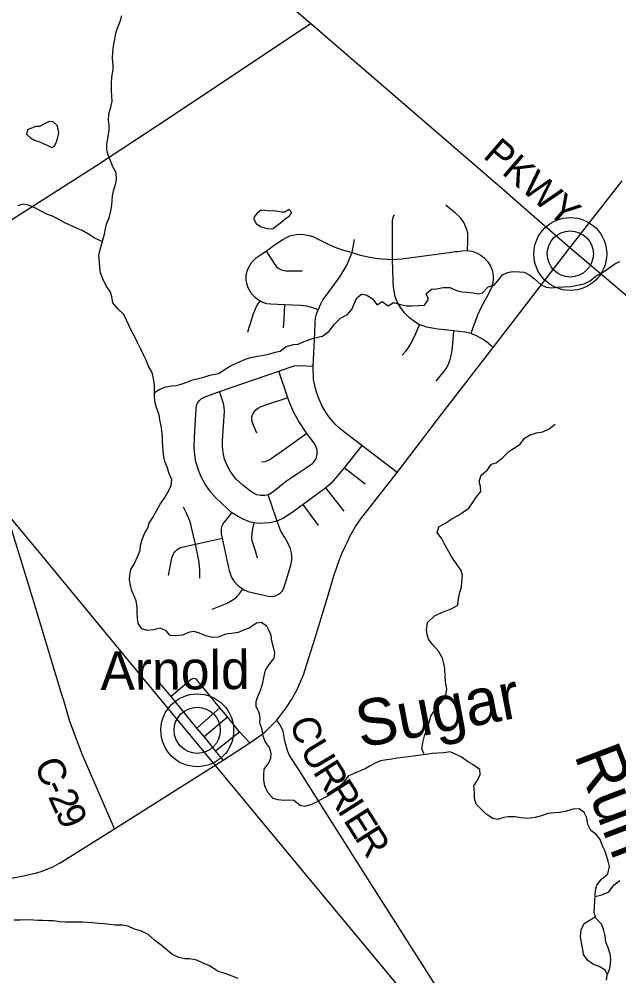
# Model space of a CAD drawing. Extents: x 114843 to 284848, y 317643 to 566895.
# Drawn here: x 133928 to 140400, y 449771 to 460089 of the extents above; entities that cross this region are included whole.
import ezdxf

# ---------------------------------------------------------------- set-up
doc = ezdxf.new("R2010")
doc.units = 0
for name, color, linetype in [('GM_X_County_Road', 7, 'Continuous'), ('GM_X_County_Road_Text', 7, 'Continuous'), ('GM_X_Minor_Lake', 7, 'Continuous'), ('GM_X_Minor_River', 7, 'Continuous'), ('GM_X_Minor_River_Text', 7, 'Continuous'), ('GM_X_Rail_Line', 7, 'Continuous'), ('GM_X_Township_Road', 7, 'Continuous'), ('GM_X_Unincorporated', 7, 'Continuous'), ('GM_X_Unincorporated_Location', 7, 'Continuous'), ('GM_X_Unincorporated_Text', 7, 'Continuous'), ('GM_X_US_Route', 7, 'Continuous')]:
    doc.layers.add(name, color=color, linetype=linetype)

msp = doc.modelspace()

# ---------------------------------------------------------------- linework, layer by layer
at = {"layer": 'GM_X_County_Road'}
for points in [[(145686, 452514), (145258, 452975), (145161, 453078), (145068, 453169), (144979, 453251), (144914, 453307), (144773, 453428), (144582, 453592), (143775, 454281), (143269, 454714), (142480, 455390), (141948, 455846), (141534, 456201), (140382, 457191), (139872, 457623), (139405, 458027), (139165, 458236), (137071, 460040), (134131, 462554), (129506, 466499), (128306, 467517), (126709, 468881)], [(127165, 453787), (127806, 454172), (128572, 454626), (129729, 455328), (130805, 455988), (132510, 457074), (133226, 457531), (134315, 458226), (134761, 458512), (135424, 458946), (136182, 459448), (137071, 460040)], [(134394, 452789), (134087, 453804), (133840, 454613)], [(134957, 451358), (134608, 452162), (134475, 452514), (134410, 452739), (134394, 452789)], [(136941, 451999), (136846, 452147), (136826, 452189), (136805, 452262), (136791, 452323), (136776, 452408), (136750, 452470), (136709, 452529)], [(139666, 447749), (139442, 448072), (138972, 448806), (137735, 450748), (137170, 451640), (136941, 451999)]]:
    msp.add_lwpolyline(points, dxfattribs=at)
at = {"layer": 'GM_X_Minor_Lake'}
for points in [[(134353, 458845), (134356, 458862), (134350, 458902), (134339, 458942), (134295, 458980), (134251, 458986), (134203, 458958), (134152, 458932), (134108, 458930), (134062, 458912), (134018, 458894)], [(134018, 458894), (134008, 458848), (134050, 458808), (134094, 458784), (134140, 458768), (134188, 458748), (134236, 458726), (134280, 458704), (134310, 458720), (134330, 458764), (134346, 458816), (134353, 458845)], [(136831, 457957), (136844, 457966), (136870, 458003), (136843, 458034), (136797, 458008), (136767, 458006), (136721, 458014), (136675, 458022), (136625, 458019), (136585, 458025), (136539, 458027), (136497, 457996), (136463, 457956), (136461, 457930)], [(136461, 457930), (136485, 457886), (136532, 457854), (136576, 457837), (136622, 457827), (136668, 457831), (136698, 457855), (136748, 457892), (136798, 457934), (136831, 457957)]]:
    msp.add_lwpolyline(points, dxfattribs=at)
at = {"layer": 'GM_X_Minor_River'}
for points in [[(134901, 458945), (134891, 458997), (134895, 459069), (134919, 459140), (134933, 459204), (134927, 459256), (134925, 459328), (134925, 459386), (134930, 459466), (134944, 459542), (134944, 459596), (134936, 459664), (134940, 459734), (134948, 459799), (134960, 459873), (134972, 459937), (134988, 459993), (135021, 460075), (135035, 460127)], [(136074, 453422), (136014, 453419), (135944, 453439), (135874, 453467), (135818, 453485), (135768, 453479), (135692, 453445), (135620, 453437), (135558, 453443), (135516, 453493), (135450, 453520), (135378, 453504), (135310, 453496), (135252, 453512), (135212, 453572), (135204, 453630), (135200, 453696), (135200, 453748), (135190, 453816), (135162, 453883), (135140, 453935), (135129, 453985), (135119, 454043), (135121, 454095), (135135, 454153), (135173, 454219), (135205, 454289), (135233, 454361), (135237, 454413), (135255, 454477), (135284, 454548), (135318, 454600), (135332, 454652), (135372, 454714), (135410, 454786), (135450, 454858), (135500, 454928), (135544, 455006), (135568, 455058), (135575, 455124), (135545, 455196), (135529, 455250), (135501, 455319), (135489, 455369), (135481, 455433), (135477, 455483), (135475, 455537), (135475, 455587), (135467, 455653), (135459, 455703), (135448, 455769), (135438, 455821), (135418, 455880), (135396, 455946), (135388, 456010), (135388, 456144), (135378, 456212), (135364, 456278), (135323, 456347), (135299, 456409), (135275, 456461), (135241, 456529), (135205, 456603), (135181, 456655), (135149, 456713), (135111, 456788), (135087, 456842), (135057, 456904), (134993, 456966), (134940, 457030), (134928, 457094), (134914, 457144), (134868, 457213), (134832, 457287), (134806, 457353), (134798, 457403), (134794, 457471), (134788, 457541), (134802, 457603), (134819, 457667), (134833, 457719), (134849, 457771), (134859, 457828), (134869, 457878), (134899, 457946), (134919, 458022), (134927, 458082), (134933, 458134), (134935, 458184), (134946, 458236), (134968, 458304), (134980, 458362), (134974, 458430), (134938, 458497), (134918, 458555), (134886, 458635), (134876, 458685), (134874, 458739), (134888, 458821), (134901, 458893), (134901, 458945)], [(134824, 457689), (134747, 457722), (134693, 457758), (134615, 457804), (134547, 457836), (134421, 457892), (134363, 457924), (134287, 457962), (134235, 457983), (134167, 458019), (134097, 458055), (134029, 458081), (133969, 458093), (133915, 458077)], [(136081, 456268), (136209, 456351), (136275, 456377), (136379, 456426), (136443, 456442), (136503, 456453), (136585, 456467), (136635, 456478), (136691, 456496), (136745, 456508), (136811, 456559), (136889, 456581), (136939, 456585), (136993, 456610), (137055, 456630), (137119, 456651), (137201, 456671), (137275, 456724), (137333, 456798), (137395, 456863), (137471, 456903), (137522, 456966), (137542, 457020), (137572, 457082), (137624, 457124), (137674, 457115), (137736, 457075), (137791, 457009), (137845, 457045), (137909, 456996), (137967, 457034), (138039, 457012), (138107, 456997), (138161, 456995), (138238, 457000), (138304, 457004), (138347, 457068), (138321, 457126), (138379, 457175), (138433, 457179), (138503, 457195), (138577, 457194), (138660, 457160), (138710, 457146), (138766, 457143), (138828, 457137), (138880, 457127), (138930, 457138), (138988, 457202), (139056, 457218), (139104, 457279), (139146, 457331), (139198, 457358), (139252, 457368), (139326, 457364), (139378, 457359), (139440, 457329), (139490, 457289), (139561, 457223), (139615, 457197), (139673, 457190), (139739, 457198), (139808, 457202), (139880, 457207), (139952, 457219), (140026, 457234), (140092, 457268), (140156, 457321), (140222, 457357), (140271, 457387), (140357, 457448), (140409, 457474)], [(135388, 456062), (135448, 456098), (135512, 456122), (135576, 456134), (135626, 456138), (135676, 456152), (135750, 456178), (135800, 456198), (135864, 456212), (135920, 456226), (135985, 456248), (136081, 456268)], [(138304, 452156), (138273, 452218), (138283, 452288), (138302, 452360), (138324, 452421), (138350, 452493), (138371, 452571), (138423, 452646), (138471, 452708), (138511, 452759), (138537, 452817), (138542, 452867), (138528, 452943), (138525, 453003), (138523, 453085), (138511, 453141), (138498, 453196), (138452, 453274), (138391, 453339), (138347, 453401), (138331, 453451), (138324, 453501), (138334, 453582), (138412, 453652), (138488, 453689), (138544, 453711), (138598, 453731), (138664, 453770), (138669, 453836), (138685, 453910), (138701, 453963), (138706, 454017), (138712, 454091), (138698, 454141), (138649, 454213), (138611, 454265), (138579, 454317), (138546, 454377), (138516, 454433), (138488, 454483), (138439, 454551), (138459, 454613), (138533, 454657), (138597, 454698), (138659, 454732), (138714, 454767), (138782, 454815), (138820, 454873), (138864, 454938), (138912, 454994), (138907, 455048), (138893, 455104), (138915, 455169), (138982, 455227), (139024, 455288), (139076, 455302), (139148, 455360), (139214, 455425), (139264, 455459), (139334, 455504), (139381, 455568), (139443, 455607), (139513, 455627), (139581, 455639), (139647, 455672), (139711, 455720)], [(139277, 451486), (139207, 451485), (139157, 451477), (139089, 451456), (139039, 451466), (138968, 451514), (138916, 451564), (138860, 451624), (138841, 451682), (138841, 451752), (138836, 451820), (138876, 451882), (138904, 451941), (138900, 451995), (138829, 452048), (138779, 452074), (138703, 452128), (138650, 452154), (138578, 452185), (138512, 452177), (138448, 452171), (138386, 452170), (138320, 452158), (138260, 452150), (138185, 452139), (138131, 452133), (138069, 452125), (138009, 452118), (137949, 452108), (137895, 452100), (137829, 452089), (137777, 452069), (137717, 452034), (137663, 452004), (137589, 451976), (137537, 451951), (137483, 451929), (137427, 451858), (137358, 451788), (137294, 451729), (137226, 451695), (137174, 451667), (137124, 451638), (137074, 451616), (137012, 451596), (136960, 451607), (136893, 451663), (136839, 451667), (136783, 451662), (136725, 451668), (136671, 451682), (136612, 451748), (136580, 451820), (136570, 451882), (136567, 451936), (136573, 451998), (136621, 452067), (136643, 452119), (136646, 452169), (136628, 452233), (136583, 452297), (136563, 452357), (136549, 452427), (136524, 452501), (136528, 452553), (136518, 452607), (136485, 452675), (136487, 452728), (136503, 452784), (136536, 452860), (136558, 452932), (136568, 452989), (136585, 453067), (136627, 453129), (136681, 453198), (136689, 453254), (136672, 453316), (136656, 453382), (136646, 453440), (136625, 453492), (136601, 453542), (136539, 453580), (136488, 453576), (136411, 453521), (136357, 453501), (136293, 453472), (136223, 453464), (136158, 453454), (136074, 453422)], [(140266, 449724), (140274, 449779), (140302, 449849), (140310, 449899), (140315, 449949), (140307, 450009), (140280, 450083), (140258, 450135), (140254, 450202), (140235, 450274), (140213, 450328), (140151, 450392), (140132, 450454), (140136, 450522), (140142, 450576), (140143, 450640), (140149, 450694), (140161, 450750), (140212, 450815), (140280, 450871), (140298, 450950), (140284, 451006), (140267, 451068), (140247, 451122), (140225, 451174), (140198, 451242), (140150, 451300), (140097, 451338), (140067, 451402), (140055, 451474), (140024, 451534), (139972, 451571), (139902, 451567), (139824, 451545), (139758, 451534), (139704, 451528), (139634, 451520), (139564, 451497), (139498, 451479), (139419, 451466), (139347, 451474), (139277, 451486)], [(140143, 450626), (140217, 450643), (140291, 450677), (140351, 450754), (140411, 450800)], [(140276, 449783), (140254, 449831), (140189, 449870), (140125, 449892), (140067, 449936), (140020, 450002), (140010, 450056), (139996, 450128), (139987, 450196), (139995, 450268), (140027, 450335), (140146, 450407)], [(136072, 449820), (135982, 449877), (135914, 449907), (135844, 449941), (135768, 449955), (135716, 449953), (135652, 449967), (135580, 450001), (135524, 450048), (135462, 450100), (135388, 450156), (135320, 450218), (135248, 450254), (135174, 450276), (135105, 450306), (135039, 450317), (134965, 450317), (134903, 450325), (134844, 450333), (134786, 450337), (134716, 450341), (134662, 450347), (134610, 450349), (134548, 450351), (134496, 450349), (134426, 450349), (134370, 450353), (134296, 450364), (134246, 450364), (134184, 450366), (134134, 450366), (134082, 450370), (134010, 450374), (133940, 450372), (133872, 450372)], [(136072, 449820), (136160, 449796), (136222, 449771), (136289, 449745)]]:
    msp.add_lwpolyline(points, dxfattribs=at)
at = {"layer": 'GM_X_Rail_Line'}
msp.add_lwpolyline([(138183, 449466), (136987, 450906), (136046, 452039), (135244, 453008), (134166, 454316), (133384, 455251), (132101, 456798), (131484, 457539), (130386, 458864), (129755, 459626), (128906, 460649), (127697, 462105), (125636, 464591), (123883, 466703), (122754, 468064), (121680, 469357), (121113, 470043), (118437, 473269), (117495, 474413), (115816, 476427), (114843, 477600)], dxfattribs=at)
at = {"layer": 'GM_X_Township_Road'}
for p, q in [((137662, 455075), (137435, 455251)), ((137435, 454783), (137239, 455033)), ((137159, 454627), (136992, 454855)), ((135846, 452442), (136095, 452660)), ((135923, 452351), (136177, 452564)), ((136048, 452196), (136307, 452402)), ((136416, 452282), (136307, 452402))]:
    msp.add_line(p, q, dxfattribs=at)
for points in [[(138767, 457593), (138772, 457695), (138769, 457776), (138763, 457808), (138750, 457844), (138722, 457901), (138687, 457949), (138633, 457999), (138581, 458043), (138534, 458082)], [(139043, 456549), (138990, 456593), (138937, 456632), (138905, 456653), (138865, 456675), (138803, 456698), (138745, 456713), (138677, 456721), (138619, 456727), (138523, 456739), (138447, 456746), (138387, 456755), (138325, 456768), (138287, 456780), (138250, 456793), (138187, 456830), (138139, 456869), (138091, 456917), (138044, 456979), (138008, 457039), (137987, 457095), (137977, 457141), (137968, 457198), (137963, 457270), (137959, 457498), (137956, 457906), (137960, 457937), (137968, 457960), (137979, 457979)], [(137156, 456952), (137109, 456972), (137068, 456984), (137033, 456994), (137002, 456998), (136969, 456999), (136790, 457008), (136644, 457015), (136602, 457019), (136567, 457029), (136530, 457046), (136498, 457069), (136475, 457085), (136432, 457134), (136401, 457190), (136388, 457227), (136378, 457276), (136378, 457313), (136383, 457344), (136391, 457383), (136405, 457415), (136435, 457464), (136463, 457494), (136489, 457519), (136593, 457585), (136695, 457661), (136773, 457713), (136812, 457735), (136848, 457750), (136883, 457759), (136921, 457765), (136973, 457768), (137019, 457764), (137058, 457756), (137097, 457743), (137125, 457729), (137170, 457707), (137247, 457669), (137308, 457641), (137352, 457623), (137430, 457598), (137521, 457572)], [(138006, 455200), (137627, 455491), (137446, 455628), (137388, 455674), (137339, 455722), (137275, 455797), (137230, 455862), (137195, 455923), (137154, 456016), (137133, 456077), (137118, 456136), (137105, 456204), (137100, 456345), (137120, 456704), (137122, 456822), (137128, 456865), (137137, 456907), (137156, 456952), (137183, 457017), (137206, 457060), (137233, 457099), (137302, 457191), (137388, 457311), (137460, 457429), (137521, 457572), (137538, 457650), (137546, 457712)], [(136593, 457585), (136654, 457494), (136679, 457454), (136707, 457419), (136732, 457400), (136760, 457384), (136805, 457375), (136918, 457374), (136982, 457376)], [(137521, 457572), (137597, 457547), (137676, 457529), (137770, 457512), (137843, 457502), (137959, 457498), (138055, 457503), (138191, 457523), (138353, 457543), (138570, 457572), (138633, 457581), (138659, 457584)], [(138659, 457584), (138705, 457590), (138767, 457593), (138817, 457585), (138871, 457565), (138911, 457542), (138948, 457513), (138991, 457466), (139016, 457426), (139034, 457380), (139042, 457325), (139045, 457282), (139037, 457228), (139026, 457191), (138973, 457086), (138914, 456983), (138873, 456897), (138825, 456760), (138803, 456698)], [(136395, 456711), (136410, 456767), (136424, 456808), (136454, 456904), (136491, 456990), (136513, 457028), (136530, 457046)], [(136790, 457008), (136783, 456858), (136777, 456761)], [(138063, 456466), (138102, 456509), (138126, 456540), (138149, 456575), (138174, 456624), (138204, 456690), (138250, 456793)], [(138430, 456183), (138516, 456291), (138536, 456322), (138549, 456347), (138564, 456380), (138578, 456417), (138587, 456445), (138596, 456498), (138603, 456547), (138619, 456727)], [(135838, 455883), (135843, 455923), (135854, 455948), (135870, 455971), (135894, 455995), (135926, 456013), (136022, 456048), (136091, 456072), (136731, 456293), (136843, 456333), (136900, 456349), (136954, 456353), (137100, 456345)], [(136616, 454958), (136655, 454982), (136717, 455030), (136800, 455099), (136941, 455197), (137040, 455261), (137096, 455301), (137132, 455346), (137144, 455397), (137145, 455440), (137127, 455493), (137073, 455569), (137034, 455620), (136941, 455757), (136891, 455845), (136846, 455955), (136828, 456006), (136731, 456293)], [(136616, 454958), (136578, 454951), (136532, 454953), (136493, 454960), (136456, 454975), (136425, 454997), (136342, 455062), (136269, 455129), (136212, 455203), (136177, 455266), (136143, 455343), (136129, 455412), (136123, 455484), (136123, 455545), (136143, 455860), (136142, 455905), (136133, 455943), (136091, 456072)], [(136828, 456006), (136597, 455928), (136537, 455908), (136503, 455891), (136464, 455857), (136447, 455829), (136437, 455796), (136439, 455751), (136460, 455697), (136490, 455627)], [(136711, 454676), (136629, 454656), (136522, 454651), (136463, 454658), (136415, 454669), (136346, 454695), (136292, 454724), (136223, 454765), (136114, 454865), (136046, 454929), (135994, 454990), (135934, 455073), (135893, 455154), (135865, 455226), (135836, 455313), (135824, 455391), (135815, 455472), (135819, 455576), (135830, 455768), (135838, 455883)], [(137034, 455620), (136790, 455448), (136637, 455340), (136584, 455315), (136543, 455310)], [(137627, 455491), (137435, 455251), (137368, 455166), (137291, 455081), (137239, 455033), (136992, 454855), (136873, 454769), (136780, 454707), (136711, 454676)], [(136341, 453941), (136352, 453935), (136373, 453925), (136397, 453917), (136488, 453895), (136620, 453866), (136667, 453863), (136702, 453874), (136726, 453886), (136747, 453900), (136768, 453919), (136780, 453946), (136804, 454009), (136860, 454201), (136870, 454256), (136871, 454297), (136867, 454334), (136856, 454376), (136833, 454434), (136795, 454497), (136751, 454568), (136731, 454625), (136711, 454676), (136616, 454958)], [(135830, 454426), (135789, 454607), (135780, 454642), (135770, 454673), (135758, 454705), (135746, 454733), (135730, 454767), (135700, 454827)], [(136341, 453941), (136313, 453959), (136287, 453982), (136257, 454015), (136236, 454045), (136220, 454074), (136208, 454106), (136199, 454140), (136122, 454491), (136113, 454538), (136110, 454568), (136111, 454592), (136117, 454616), (136125, 454637), (136137, 454657), (136144, 454665), (136223, 454765)], [(136501, 454277), (136478, 454355), (136456, 454419), (136443, 454460), (136440, 454496), (136443, 454547), (136453, 454609), (136463, 454658)], [(135539, 454088), (135577, 454277), (135582, 454296), (135590, 454316), (135598, 454331), (135611, 454348), (135626, 454363), (135644, 454375), (135661, 454386), (135685, 454394), (135830, 454426), (136122, 454491)], [(135878, 454059), (135878, 454124), (135877, 454153), (135874, 454186), (135869, 454228), (135862, 454269), (135830, 454426)], [(136012, 453725), (136172, 453790), (136210, 453810), (136244, 453832), (136273, 453856), (136280, 453864), (136299, 453885), (136321, 453912), (136341, 453941)], [(135859, 452946), (135849, 452959), (135830, 452975), (135809, 452978), (135792, 452971), (135772, 452958), (135741, 452930), (135567, 452782)], [(136130, 452096), (136048, 452196), (135923, 452351), (135846, 452442), (135567, 452782), (135429, 452949)], [(136307, 452402), (136177, 452564), (136095, 452660), (135859, 452946)]]:
    msp.add_lwpolyline(points, dxfattribs=at)
at = {"layer": 'GM_X_Unincorporated'}
for centre, radius in [((139876, 457556), 393), ((139876, 457556), 249), ((135850, 452419), 393), ((135850, 452419), 249)]:
    msp.add_circle(centre, radius, dxfattribs=at)
at = {"layer": 'GM_X_Unincorporated_Location'}
for p, q in [((139876, 457556), (139876, 457556)), ((135850, 452419), (135850, 452419))]:
    msp.add_line(p, q, dxfattribs=at)
at = {"layer": 'GM_X_US_Route'}
msp.add_lwpolyline([(133623, 450781), (133992, 450852), (134069, 450870), (134120, 450881), (134177, 450898), (134221, 450917), (134284, 450942), (134364, 450986), (134419, 451018), (134957, 451358), (136130, 452096), (136416, 452282), (136491, 452333), (136537, 452367), (136590, 452411), (136645, 452463), (136709, 452529), (136804, 452649), (136871, 452756), (136930, 452859), (136998, 453018), (137138, 453464), (137253, 453840), (137332, 454106), (137377, 454239), (137410, 454326), (137438, 454388), (137467, 454443), (137502, 454516), (137559, 454616), (137615, 454699), (138006, 455200), (138490, 455833), (139043, 456549), (139872, 457623), (140436, 458345)], dxfattribs=at)

# ---------------------------------------------------------------- texts
at = {"layer": 'GM_X_County_Road_Text'}
for s, rotation, p in [('PKWY', 319.2031, (138923, 458603)), ('C', 285.2476, (136851, 452525)), ('U', 301.0873, (136952, 452204)), ('C', 292.6715, (134086, 452053)), ('R', 302.3727, (137092, 451972)), ('-', 294.3624, (134185, 451817)), ('R', 302.3585, (137224, 451764)), ('2', 294.5296, (134236, 451704)), ('I', 302.3498, (137356, 451555)), ('9', 294.6047, (134313, 451535)), ('E', 302.3604, (137421, 451451)), ('R', 302.3585, (137542, 451262))]:
    msp.add_text(s, height=300, rotation=rotation, dxfattribs=at).set_placement(p)
at = {"layer": 'GM_X_Minor_River_Text'}
for s, rotation, p in [('Sugar', 10.8522, (137613, 452229)), ('Run', 290.7681, (139915, 452152))]:
    msp.add_text(s, height=500, rotation=rotation, dxfattribs=at).set_placement(p)
at = {"layer": 'GM_X_Unincorporated_Text'}
msp.add_text('Arnold', height=417, rotation=0.4114, dxfattribs=at).set_placement((134806, 452853))

doc.saveas('drawing.dxf')
